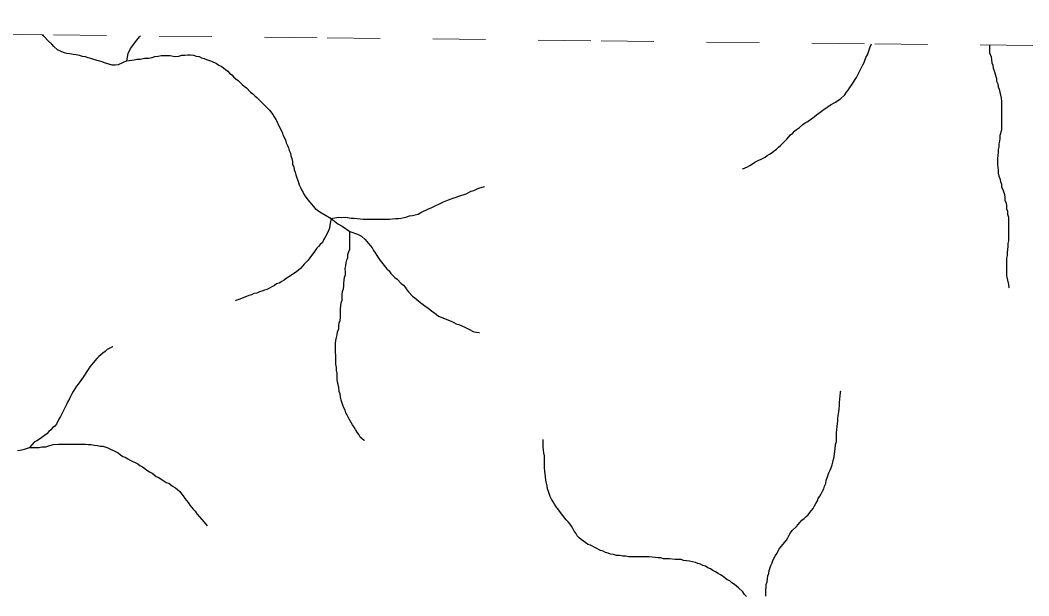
# Model space of a CAD drawing. Extents: x 652.3 to 678, y 7316.9 to 7344.9.
# Drawn here: x 655.117 to 657.03, y 7343.834 to 7344.926 of the extents above; entities that cross this region are included whole.
import ezdxf

# ---------------------------------------------------------------- set-up
doc = ezdxf.new("R2010")
doc.units = 0
doc.header["$LTSCALE"] = 0.032
doc.linetypes.add('SHORT_DASHED', pattern=[2.7, 1.5, -1.2])
doc.layers.add('53', color=7, linetype='SHORT_DASHED', lineweight=13)
doc.layers.add('7', color=7, linetype='Continuous', lineweight=25)

msp = doc.modelspace()

# ---------------------------------------------------------------- linework, layer by layer
at = {"layer": '53'}
msp.add_lwpolyline([(652.5847, 7344.9257), (653.1037, 7344.9201), (653.6228, 7344.9146), (654.1419, 7344.909), (654.661, 7344.9034), (655.1801, 7344.8978), (655.6991, 7344.8922), (656.2182, 7344.8865), (656.7373, 7344.8808), (657.2564, 7344.8752), (657.7755, 7344.8694), (658.2945, 7344.8637), (658.8136, 7344.858), (659.3327, 7344.8522)], dxfattribs=at)
at = {"layer": '7'}
for points in [[(655.319, 7344.8488), (655.3022, 7344.8409), (655.2967, 7344.8401), (655.2911, 7344.8401), (655.2768, 7344.8449), (655.272, 7344.8465), (655.2672, 7344.848), (655.2561, 7344.8512), (655.2505, 7344.8528), (655.2457, 7344.8544), (655.2402, 7344.856), (655.2346, 7344.8568), (655.229, 7344.8584), (655.2227, 7344.86), (655.2171, 7344.8608), (655.2107, 7344.8616), (655.2052, 7344.8624), (655.2004, 7344.864), (655.1956, 7344.8656), (655.1877, 7344.8695), (655.1805, 7344.8759), (655.1765, 7344.8799), (655.1702, 7344.8862), (655.1612, 7344.8952), (655.1609, 7344.8955), (655.1581, 7344.898)], [(655.319, 7344.8488), (655.3213, 7344.8624), (655.3261, 7344.8719), (655.338, 7344.8878)], [(655.338, 7344.8878), (655.3428, 7344.8942), (655.3446, 7344.896)], [(656.4867, 7344.6434), (656.487, 7344.6436), (656.4958, 7344.6475), (656.5005, 7344.6499), (656.5053, 7344.6531), (656.5101, 7344.6563), (656.5292, 7344.6658), (656.5332, 7344.669), (656.5379, 7344.6714), (656.5427, 7344.6746), (656.5467, 7344.6778), (656.5507, 7344.681), (656.5547, 7344.6849), (656.5586, 7344.6881), (656.5626, 7344.6921), (656.5666, 7344.6961), (656.5706, 7344.7001), (656.5738, 7344.704), (656.5777, 7344.708), (656.5817, 7344.7112), (656.5849, 7344.7152), (656.5889, 7344.7184), (656.5944, 7344.7223), (656.6008, 7344.7279), (656.6056, 7344.7311), (656.6104, 7344.7335), (656.6143, 7344.7367), (656.6191, 7344.7398), (656.6231, 7344.743), (656.6271, 7344.7462), (656.631, 7344.7494), (656.6358, 7344.7526), (656.6398, 7344.7557), (656.6446, 7344.7589), (656.6493, 7344.7621), (656.6533, 7344.7653), (656.6629, 7344.7701), (656.6676, 7344.7733), (656.6724, 7344.7764), (656.6804, 7344.7844), (656.6836, 7344.7892), (656.6867, 7344.7931), (656.6899, 7344.7979), (656.6931, 7344.8027), (656.7027, 7344.817), (656.705, 7344.8218), (656.7122, 7344.8361), (656.7146, 7344.8409), (656.717, 7344.8457), (656.7202, 7344.8552), (656.7233, 7344.86), (656.7289, 7344.8751), (656.731, 7344.8809)], [(656.9549, 7344.8785), (656.9549, 7344.864), (656.9581, 7344.856), (656.9597, 7344.8449), (656.9613, 7344.8401), (656.962, 7344.8345), (656.9636, 7344.8297), (656.9684, 7344.8154), (656.9684, 7344.8099), (656.9708, 7344.8051), (656.9716, 7344.7995), (656.9732, 7344.7947), (656.9748, 7344.7892), (656.9756, 7344.7836), (656.9772, 7344.778), (656.978, 7344.7717), (656.978, 7344.7168), (656.9748, 7344.7072), (656.9748, 7344.7016), (656.974, 7344.6961), (656.9724, 7344.6913), (656.9724, 7344.6857), (656.9716, 7344.6802), (656.9716, 7344.6746), (656.9708, 7344.669), (656.97, 7344.6634), (656.97, 7344.6523), (656.9708, 7344.6467), (656.9716, 7344.6412), (656.9716, 7344.6356), (656.9724, 7344.63), (656.9748, 7344.6253), (656.9756, 7344.6197), (656.978, 7344.6149), (656.978, 7344.6093), (656.9803, 7344.6046), (656.9835, 7344.595), (656.9843, 7344.5895), (656.9843, 7344.5839), (656.9867, 7344.5791), (656.9875, 7344.5735), (656.9875, 7344.568), (656.9891, 7344.5632), (656.9891, 7344.5576), (656.9907, 7344.5521), (656.9907, 7344.5075), (656.9899, 7344.5019), (656.9899, 7344.4964), (656.9891, 7344.4908), (656.9883, 7344.4852), (656.9883, 7344.4796), (656.9875, 7344.4741), (656.9875, 7344.4407), (656.9907, 7344.4247), (656.9919, 7344.4185), (656.992, 7344.4181)], [(655.319, 7344.8488), (655.3325, 7344.8504), (655.338, 7344.852), (655.3444, 7344.852), (655.3524, 7344.8536), (655.3603, 7344.8536), (655.3667, 7344.8552), (655.3723, 7344.8568), (655.3786, 7344.8576), (655.3842, 7344.8584), (655.4009, 7344.8584), (655.4065, 7344.8576), (655.412, 7344.8568), (655.4176, 7344.8576), (655.4232, 7344.8592), (655.4288, 7344.8592), (655.4343, 7344.86), (655.4399, 7344.86), (655.4455, 7344.8592), (655.4502, 7344.8576), (655.4558, 7344.8568), (655.4606, 7344.8544), (655.4654, 7344.8528), (655.4701, 7344.8512), (655.4797, 7344.848), (655.4892, 7344.8433), (655.4932, 7344.8401), (655.498, 7344.8385), (655.502, 7344.8353), (655.5059, 7344.8321), (655.5107, 7344.829), (655.5139, 7344.825), (655.5179, 7344.8218), (655.5219, 7344.8178), (655.5258, 7344.8146), (655.5298, 7344.8114), (655.5378, 7344.8035), (655.5417, 7344.8003), (655.5457, 7344.7971), (655.5537, 7344.7892), (655.5577, 7344.786), (655.5616, 7344.782), (655.5656, 7344.7788), (655.5696, 7344.7748), (655.5895, 7344.755), (655.5958, 7344.747), (655.5982, 7344.7422), (655.6014, 7344.7374), (655.6038, 7344.7327), (655.6062, 7344.7279), (655.6134, 7344.7136), (655.6149, 7344.708), (655.6197, 7344.6985), (655.6213, 7344.6929), (655.6237, 7344.6881), (655.6253, 7344.6833), (655.6269, 7344.6786), (655.6293, 7344.6738), (655.6301, 7344.6682), (655.6317, 7344.6634), (655.6332, 7344.6579), (655.6332, 7344.6523), (655.6356, 7344.6475), (655.6364, 7344.642), (655.638, 7344.6372), (655.6396, 7344.6324), (655.6444, 7344.6181), (655.646, 7344.6133), (655.6484, 7344.6085), (655.65, 7344.6038), (655.6531, 7344.599), (655.6555, 7344.5942), (655.6619, 7344.5847), (655.6659, 7344.5807), (655.6722, 7344.5727), (655.6762, 7344.5688), (655.6802, 7344.5656), (655.685, 7344.5624), (655.7065, 7344.5497)], [(655.7065, 7344.5497), (655.72, 7344.5521), (655.7255, 7344.5513), (655.7335, 7344.5521), (655.7446, 7344.5505), (655.7502, 7344.5505), (655.7558, 7344.5497), (655.7669, 7344.5481), (655.8171, 7344.5481), (655.8282, 7344.5497), (655.8338, 7344.5497), (655.8393, 7344.5505), (655.8449, 7344.5513), (655.8497, 7344.5528), (655.8552, 7344.5544), (655.8608, 7344.5552), (655.8656, 7344.5568), (655.8712, 7344.5576), (655.8767, 7344.5608), (655.8911, 7344.568), (655.8958, 7344.5696), (655.9197, 7344.5815), (655.9292, 7344.5847), (655.934, 7344.5871), (655.9436, 7344.5902), (655.9483, 7344.5918), (655.9627, 7344.5966), (655.9722, 7344.6014), (655.977, 7344.603), (655.9818, 7344.6054), (655.9865, 7344.607), (655.9969, 7344.6101), (655.9973, 7344.6103)], [(655.7065, 7344.5497), (655.7041, 7344.5369), (655.7033, 7344.5314), (655.7001, 7344.5234), (655.6953, 7344.5139), (655.6921, 7344.5091), (655.6897, 7344.5043), (655.6858, 7344.5003), (655.6826, 7344.4964), (655.6786, 7344.4924), (655.6754, 7344.4876), (655.6691, 7344.4796), (655.6659, 7344.4749), (655.6627, 7344.4709), (655.6587, 7344.4669), (655.6555, 7344.4629), (655.6523, 7344.459), (655.6484, 7344.455), (655.6444, 7344.4518), (655.6404, 7344.4486), (655.6356, 7344.4454), (655.6309, 7344.4422), (655.6261, 7344.4391), (655.6213, 7344.4359), (655.6173, 7344.4327), (655.6126, 7344.4303), (655.6078, 7344.4271), (655.603, 7344.4255), (655.599, 7344.4224), (655.5847, 7344.4152), (655.5799, 7344.4136), (655.5752, 7344.412), (655.5704, 7344.4104), (655.5656, 7344.408), (655.56, 7344.4072), (655.5553, 7344.4049), (655.5505, 7344.4033), (655.5457, 7344.4017), (655.5314, 7344.3961), (655.5255, 7344.3938), (655.5247, 7344.3935)], [(655.7065, 7344.5497), (655.7192, 7344.5393), (655.7271, 7344.5353), (655.7415, 7344.525)], [(655.7696, 7344.1285), (655.7693, 7344.1287), (655.7614, 7344.1351), (655.759, 7344.1399), (655.7558, 7344.1447), (655.7526, 7344.1494), (655.7502, 7344.1542), (655.747, 7344.1582), (655.7446, 7344.163), (655.7415, 7344.1669), (655.7391, 7344.1717), (655.7367, 7344.1765), (655.7343, 7344.1813), (655.7327, 7344.186), (655.7303, 7344.1908), (655.7287, 7344.1956), (655.7255, 7344.2051), (655.724, 7344.2115), (655.7232, 7344.2171), (655.7216, 7344.2218), (655.7208, 7344.229), (655.72, 7344.2346), (655.7184, 7344.2393), (655.7176, 7344.2449), (655.7176, 7344.2561), (655.7168, 7344.2616), (655.7168, 7344.2672), (655.7152, 7344.2736), (655.7152, 7344.2903), (655.7144, 7344.2958), (655.7144, 7344.3126), (655.7152, 7344.3181), (655.7168, 7344.3237), (655.7176, 7344.3293), (655.7184, 7344.3348), (655.7208, 7344.3404), (655.7208, 7344.346), (655.7216, 7344.3515), (655.7232, 7344.3563), (655.724, 7344.3619), (655.724, 7344.3786), (655.7248, 7344.3842), (655.7255, 7344.3897), (655.7271, 7344.3945), (655.7271, 7344.4056), (655.7279, 7344.4112), (655.7295, 7344.416), (655.7303, 7344.4216), (655.7303, 7344.4271), (655.7311, 7344.4327), (655.7319, 7344.4383), (655.7335, 7344.443), (655.7335, 7344.4486), (655.7327, 7344.455), (655.7343, 7344.4598), (655.7351, 7344.4653), (655.7359, 7344.4709), (655.7383, 7344.4757), (655.7383, 7344.4812), (655.7399, 7344.4868), (655.7415, 7344.4916), (655.7415, 7344.525)], [(655.7415, 7344.525), (655.7566, 7344.5202), (655.7637, 7344.5162), (655.7709, 7344.5099), (655.7773, 7344.5019), (655.7812, 7344.4979), (655.7844, 7344.494), (655.7868, 7344.4892), (655.79, 7344.4844), (655.7932, 7344.4796), (655.7995, 7344.4701), (655.8123, 7344.4542), (655.8163, 7344.4502), (655.8194, 7344.4454), (655.8234, 7344.4415), (655.8274, 7344.4375), (655.8314, 7344.4343), (655.8393, 7344.4263), (655.8433, 7344.4232), (655.8465, 7344.4192), (655.8497, 7344.4144), (655.8529, 7344.4104), (655.8608, 7344.4025), (655.8648, 7344.3993), (655.8688, 7344.3961), (655.8727, 7344.3929), (655.8767, 7344.3897), (655.8807, 7344.3866), (655.8847, 7344.3834), (655.8895, 7344.3802), (655.8934, 7344.377), (655.8974, 7344.3738), (655.9022, 7344.3706), (655.9062, 7344.3675), (655.9101, 7344.3643), (655.9149, 7344.3627), (655.9197, 7344.3603), (655.9245, 7344.3587), (655.9292, 7344.3571), (655.934, 7344.3547), (655.9388, 7344.3523), (655.9436, 7344.3499), (655.9483, 7344.3484), (655.9531, 7344.3468), (655.9627, 7344.342), (655.9674, 7344.3396), (655.977, 7344.3348), (655.9873, 7344.3332), (655.9877, 7344.3332)], [(655.2923, 7344.3064), (655.2919, 7344.3062), (655.2816, 7344.3014), (655.2776, 7344.2974), (655.2736, 7344.2943), (655.2696, 7344.2911), (655.2656, 7344.2879), (655.2617, 7344.2839), (655.2553, 7344.2759), (655.2521, 7344.272), (655.2489, 7344.268), (655.2457, 7344.2632), (655.2362, 7344.2489), (655.233, 7344.2441), (655.2298, 7344.2401), (655.2267, 7344.2354), (655.2235, 7344.2314), (655.2171, 7344.2218), (655.2147, 7344.2171), (655.2123, 7344.2123), (655.2099, 7344.2075), (655.2068, 7344.2027), (655.2052, 7344.198), (655.2028, 7344.1932), (655.1956, 7344.1789), (655.1932, 7344.1741), (655.19, 7344.1693), (655.1853, 7344.1598), (655.1821, 7344.1558), (655.1781, 7344.1526), (655.1749, 7344.1486), (655.171, 7344.1455), (655.167, 7344.1415), (655.163, 7344.1383), (655.155, 7344.1327), (655.1479, 7344.128), (655.1431, 7344.1256), (655.1344, 7344.1152)], [(656.6708, 7344.2004), (656.6724, 7344.2195), (656.6724, 7344.2195), (656.6726, 7344.221), (656.6727, 7344.2226), (656.6727, 7344.223)], [(656.5308, 7343.8335), (656.5308, 7343.8447), (656.5316, 7343.8503), (656.5316, 7343.8558), (656.5332, 7343.8606), (656.534, 7343.8662), (656.5348, 7343.8717), (656.5364, 7343.8765), (656.5371, 7343.8821), (656.5403, 7343.8916), (656.5427, 7343.8964), (656.5443, 7343.9012), (656.5491, 7343.9107), (656.5523, 7343.9147), (656.5539, 7343.9195), (656.557, 7343.9235), (656.5698, 7343.9394), (656.5722, 7343.9441), (656.5753, 7343.9489), (656.5777, 7343.9537), (656.5809, 7343.9577), (656.5889, 7343.9656), (656.5921, 7343.9696), (656.596, 7343.9736), (656.5992, 7343.9776), (656.6032, 7343.9807), (656.6072, 7343.9847), (656.6111, 7343.9879), (656.6143, 7343.9919), (656.6175, 7343.9959), (656.6207, 7343.9998), (656.6231, 7344.0046), (656.6255, 7344.0094), (656.6287, 7344.0142), (656.6302, 7344.0189), (656.6334, 7344.0229), (656.6358, 7344.0277), (656.6382, 7344.0325), (656.6406, 7344.0372), (656.6422, 7344.042), (656.6446, 7344.0468), (656.6454, 7344.0532), (656.647, 7344.0579), (656.6501, 7344.0675), (656.6525, 7344.0723), (656.6549, 7344.077), (656.6565, 7344.0826), (656.6581, 7344.0874), (656.6589, 7344.0929), (656.6605, 7344.0977), (656.6613, 7344.1033), (656.6621, 7344.1128), (656.6629, 7344.1208), (656.6645, 7344.1264), (656.6645, 7344.1431), (656.6653, 7344.1486), (656.6661, 7344.155), (656.6676, 7344.1661), (656.6676, 7344.1717), (656.6692, 7344.1829), (656.67, 7344.1884), (656.6708, 7344.1948), (656.6708, 7344.2004)], [(655.1344, 7344.1152), (655.1527, 7344.1152), (655.1574, 7344.1168), (655.1654, 7344.1168), (655.171, 7344.1184), (655.1789, 7344.1208), (655.1893, 7344.1216), (655.2402, 7344.1216), (655.2457, 7344.1208), (655.2513, 7344.1208), (655.2569, 7344.12), (655.2633, 7344.1192), (655.268, 7344.1176), (655.2736, 7344.1176), (655.2831, 7344.1144), (655.3022, 7344.1049), (655.307, 7344.1017), (655.311, 7344.0985), (655.3158, 7344.0969), (655.3205, 7344.0937), (655.3253, 7344.0913), (655.3396, 7344.0842), (655.3436, 7344.081), (655.3484, 7344.0786), (655.3532, 7344.0754), (655.3571, 7344.0723), (655.3619, 7344.0691), (655.3667, 7344.0667), (655.3707, 7344.0635), (655.3746, 7344.0603), (655.3794, 7344.0587), (655.3842, 7344.0555), (655.389, 7344.0524), (655.3937, 7344.0492), (655.3985, 7344.0476), (655.4025, 7344.0444), (655.4065, 7344.0412), (655.4113, 7344.0388), (655.4152, 7344.0357), (655.4192, 7344.0317), (655.4224, 7344.0277), (655.4256, 7344.0237), (655.4288, 7344.0189), (655.4319, 7344.015), (655.4351, 7344.011), (655.4383, 7344.0062), (655.4415, 7344.0022), (655.4447, 7343.9983), (655.4486, 7343.9943), (655.4518, 7343.9895), (655.4654, 7343.9736), (655.471, 7343.9669)], [(656.4942, 7343.8328), (656.4902, 7343.8367), (656.487, 7343.8415), (656.4791, 7343.8495), (656.4751, 7343.8526), (656.4711, 7343.8558), (656.4663, 7343.859), (656.4624, 7343.8622), (656.4576, 7343.8646), (656.4536, 7343.8678), (656.4496, 7343.8709), (656.4448, 7343.8741), (656.4401, 7343.8765), (656.4353, 7343.8797), (656.4305, 7343.8821), (656.4258, 7343.8853), (656.421, 7343.8869), (656.4162, 7343.89), (656.4114, 7343.8916), (656.4067, 7343.894), (656.4019, 7343.8956), (656.3971, 7343.8972), (656.3915, 7343.8988), (656.386, 7343.8996), (656.3804, 7343.9004), (656.3748, 7343.9012), (656.3701, 7343.9028), (656.3589, 7343.9028), (656.3478, 7343.9044), (656.3366, 7343.9044), (656.3319, 7343.906), (656.3263, 7343.906), (656.3207, 7343.9068), (656.3096, 7343.9083), (656.2706, 7343.9083), (656.265, 7343.9091), (656.2595, 7343.9091), (656.2531, 7343.9107), (656.2475, 7343.9107), (656.2419, 7343.9123), (656.2364, 7343.9131), (656.2316, 7343.9147), (656.2268, 7343.9163), (656.2221, 7343.9187), (656.2173, 7343.9203), (656.1982, 7343.9298), (656.1934, 7343.9314), (656.1894, 7343.9346), (656.1847, 7343.9378), (656.1807, 7343.941), (656.1767, 7343.9441), (656.1727, 7343.9481), (656.1703, 7343.9529), (656.1672, 7343.9569), (656.1648, 7343.9617), (656.1624, 7343.9664), (656.1592, 7343.9704), (656.156, 7343.9744), (656.152, 7343.9784), (656.1393, 7343.9943), (656.1361, 7343.999), (656.1329, 7344.003), (656.1298, 7344.0078), (656.1274, 7344.0126), (656.1242, 7344.0174), (656.1218, 7344.0221), (656.1186, 7344.0317), (656.117, 7344.0372), (656.1162, 7344.0428), (656.1146, 7344.0476), (656.1138, 7344.0532), (656.113, 7344.0595), (656.1115, 7344.0707), (656.1107, 7344.077), (656.1107, 7344.0993), (656.1099, 7344.1049), (656.1091, 7344.1104), (656.1083, 7344.1168), (656.1083, 7344.1303)], [(655.1113, 7344.1097), (655.1168, 7344.1104), (655.1248, 7344.112), (655.1344, 7344.1152)]]:
    msp.add_lwpolyline(points, dxfattribs=at)

doc.saveas('drawing.dxf')
